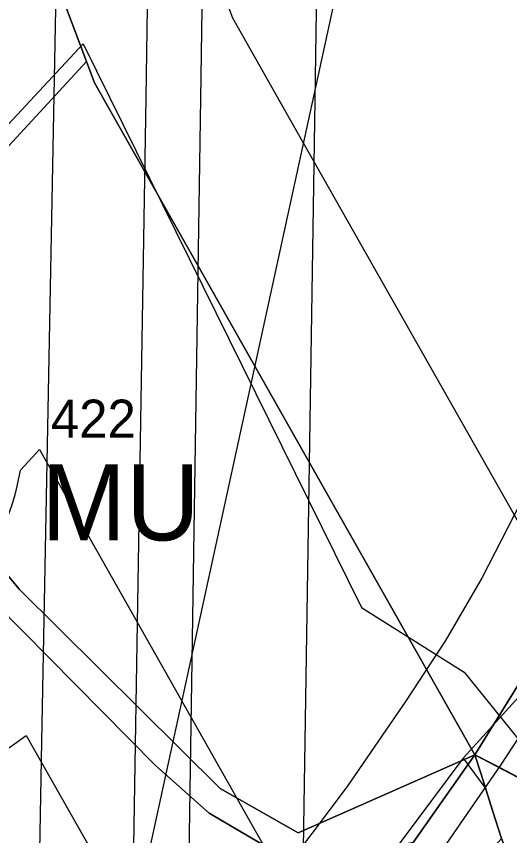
# Model space of a CAD drawing. Extents: x -690419 to -685080, y -987825 to -981190.
# Drawn here: x -685705.8 to -685641, y -985569.4 to -985461.9 of the extents above; entities that cross this region are included whole.
import ezdxf

# ---------------------------------------------------------------- set-up
doc = ezdxf.new("R2010")
doc.units = 0
for name, color, linetype in [('_Polohopis reambulance', 7, 'Continuous'), ('Archeologická naleziště (S)', 7, 'Continuous'), ('BPEJ (S) - hranice', 7, 'Continuous'), ('Docházková izochrona VLAK (S)', 7, 'Continuous'), ('Elektro VVN 110 nadzemní (S)', 7, 'Continuous'), ('Hranice řešeného území (S)', 7, 'Continuous'), ('Katastrální území (S) - hranice', 7, 'Continuous'), ('Lesy hospodářské', 7, 'Continuous'), ('OP elektro VN (S)', 7, 'Continuous'), ('OP lesa 30 m (S)', 7, 'Continuous'), ('OP lesa 50 m (S)', 7, 'Continuous'), ('OP silnic (S)', 7, 'Continuous'), ('Plochy dopravy silniční DS (S)', 7, 'Continuous'), ('Plochy lesní všeobecné LU (S)', 7, 'Continuous'), ('Plochy smíšené nezastavěného území všeobecné MU (S)', 7, 'Continuous'), ('Plochy veřejná prostranství všeobecná PU (S)', 7, 'Continuous'), ('Regulacni bloky_ID', 7, 'Continuous'), ('Regulační bloky STABILIZOVANÉ (S)', 7, 'Continuous'), ('Regulační kódy STABILIZOVANÉ (S)', 7, 'Continuous'), ('Silnice III třídy (S) - osa', 7, 'Continuous'), ('Spoje - komunikační vedení bez rozlišení provozovanál (S)', 7, 'Continuous'), ('USES LBK (S)', 7, 'Continuous'), ('USES_ŠRAFY (S)', 7, 'Continuous')]:
    doc.layers.add(name, color=color, linetype=linetype)

msp = doc.modelspace()

# ---------------------------------------------------------------- linework, layer by layer
at = {"layer": '_Polohopis reambulance'}
msp.add_lwpolyline([(-685731.34, -985505.52), (-685705.4, -985537.08), (-685679.04, -985563.25), (-685668.8, -985569.09), (-685645.59, -985558.83)], dxfattribs=at)
at = {"layer": 'Archeologická naleziště (S)'}
for points in [[(-685614.69, -985233.15), (-685694.25, -985598.5), (-685669.68, -985601.4), (-685661.83, -985602.33)], [(-685661.83, -985602.33), (-685662.62, -985597.7), (-685654.88, -985590.22), (-685654.21, -985589.58), (-685650.44, -985585.93), (-685642.99, -985578.71), (-685639.78, -985575.63), (-685641.01, -985572.58), (-685642.12, -985569.81), (-685643.27, -985566.17), (-685644.79, -985561.36), (-685645.59, -985558.83), (-685643.22, -985560.08), (-685639.72, -985561.92), (-685638.07, -985562.79), (-685635.5, -985564.14), (-685631.86, -985566.05), (-685631.69, -985566.14), (-685554.26, -985606.87)]]:
    msp.add_lwpolyline(points, dxfattribs=at)
at = {"layer": 'BPEJ (S) - hranice'}
msp.add_lwpolyline([(-685711.5, -985481), (-685697, -985465.5), (-685660.5, -985539.5), (-685647, -985548), (-685638.5, -985558.5), (-685636.97, -985562.92), (-685636.78, -985563.46), (-685638.07, -985562.79), (-685639.72, -985561.92), (-685643.22, -985560.08), (-685645.59, -985558.83), (-685644.79, -985561.36), (-685643.27, -985566.17), (-685642.12, -985569.81), (-685641.01, -985572.58), (-685639.78, -985575.63), (-685642.99, -985578.71), (-685650.44, -985585.93), (-685654.21, -985589.58), (-685654.88, -985590.22), (-685662.62, -985597.7), (-685659.32, -985617), (-685658.23, -985620.99), (-685653.59, -985648.73)], dxfattribs=at)
at = {"layer": 'Docházková izochrona VLAK (S)'}
msp.add_arc((-686398.38, -985456.12), 800, 77.86547, 344.11337, dxfattribs=at)
at = {"layer": 'Elektro VVN 110 nadzemní (S)'}
for points in [[(-685730.55, -985207.22), (-685697.31, -985268.9), (-685699.72, -985412.69), (-685702.47, -985557.08), (-685707, -985803.63), (-685707.35, -986049.23), (-685663.39, -986126.16)], [(-685669.04, -986143.33), (-685697.66, -986037.97), (-685694.95, -985866.86), (-685692.12, -985677), (-685688.75, -985472.55), (-685685.67, -985265.12), (-685692.02, -985252.61)], [(-685628.04, -986069.9), (-685690.8, -986035.66), (-685687.75, -985866.98), (-685684.72, -985677.12), (-685681.55, -985472.67), (-685678.46, -985263.46), (-685682.62, -985255.25)]]:
    msp.add_lwpolyline(points, dxfattribs=at)
at = {"layer": 'Hranice řešeného území (S)'}
msp.add_lwpolyline([(-685554.26, -985606.87), (-685631.69, -985566.14), (-685631.86, -985566.05), (-685635.5, -985564.14), (-685638.07, -985562.79), (-685639.72, -985561.92), (-685643.22, -985560.08), (-685645.59, -985558.83), (-685644.79, -985561.36), (-685643.27, -985566.17), (-685642.12, -985569.81), (-685641.01, -985572.58), (-685639.78, -985575.63), (-685642.99, -985578.71), (-685650.44, -985585.93), (-685654.21, -985589.58), (-685654.88, -985590.22), (-685662.62, -985597.7), (-685659.32, -985617), (-685658.23, -985620.99), (-685653.59, -985648.73)], dxfattribs=at)
at = {"layer": 'Katastrální území (S) - hranice'}
for points in [[(-686135.06, -985083.64), (-686106.23, -985098.69), (-686085.72, -985107.05), (-686057.69, -985118.81), (-686016.57, -985136.68), (-685989.93, -985157.4), (-685973.47, -985176.07), (-685954.98, -985198.48), (-685936.03, -985212.21), (-685908, -985237.21), (-685878.49, -985260.87), (-685817.11, -985312.74), (-685769.19, -985354.95), (-685711.12, -985429.26), (-685696.59, -985467.81), (-685695.53, -985470.62), (-685645.59, -985558.83), (-685643.22, -985560.08), (-685639.72, -985561.92), (-685638.07, -985562.79), (-685635.5, -985564.14), (-685631.86, -985566.05), (-685631.69, -985566.14), (-685554.26, -985606.87)], [(-685612.83, -985726.91), (-685612.26, -985705.26), (-685622.96, -985684.74), (-685626.78, -985677.41), (-685653.59, -985648.73), (-685658.23, -985620.99), (-685659.32, -985617), (-685662.62, -985597.7), (-685654.88, -985590.22), (-685654.21, -985589.58), (-685650.44, -985585.93), (-685642.99, -985578.71), (-685639.78, -985575.63), (-685641.01, -985572.58), (-685642.12, -985569.81), (-685643.27, -985566.17), (-685644.79, -985561.36), (-685645.59, -985558.83), (-685695.53, -985470.62), (-685696.59, -985467.81), (-685711.12, -985429.26), (-685769.19, -985354.95), (-685817.11, -985312.74)]]:
    msp.add_lwpolyline(points, dxfattribs=at)
at = {"layer": 'Lesy hospodářské'}
msp.add_lwpolyline([(-685636.91, -985451.48), (-685615.55, -985465.62), (-685599.55, -985481.6), (-685600.2, -985498.45), (-685600.33, -985501.95), (-685613.27, -985505.36), (-685621.3, -985514.48), (-685628.72, -985527.46), (-685627.45, -985529.58), (-685645.59, -985558.83), (-685695.53, -985470.62), (-685696.59, -985467.81), (-685731.34, -985505.52), (-685747.88, -985491.49), (-685751.44, -985488.46), (-685765.39, -985473.93), (-685784.48, -985452.76)], dxfattribs=at)
at = {"layer": 'OP elektro VN (S)'}
msp.add_lwpolyline([(-685668.42, -985593.55), (-685666.55, -985472.89), (-685663.46, -985263.57), (-685663.63, -985261.19), (-685664.17, -985258.87), (-685664.2, -985258.82)], dxfattribs=at)
at = {"layer": 'OP lesa 30 m (S)'}
msp.add_line((-685705.31, -985521.9), (-685705.23, -985521.46), dxfattribs=at)
msp.add_lwpolyline([(-685705.23, -985521.46), (-685702.75, -985518.76), (-685671.7, -985573.61)], dxfattribs=at)
msp.add_arc((-685734.84, -985516.6), 30, 223.3245, 349.8329, dxfattribs=at)
at = {"layer": 'OP lesa 50 m (S)'}
msp.add_lwpolyline([(-685708.01, -985558.79), (-685704.47, -985556.32), (-685689.1, -985583.46), (-685686.82, -985587.12), (-685684.22, -985590.57), (-685681.34, -985593.78), (-685678.2, -985596.74), (-685676.69, -985597.92), (-685676.12, -985600.94), (-685675.43, -985604.04), (-685674.54, -985607.1), (-685669.47, -985622.61), (-685668.69, -985624.84), (-685666.44, -985630.75), (-685660.55, -985649.16), (-685659.05, -985653.22), (-685657.2, -985657.14), (-685655.03, -985660.88), (-685652.54, -985664.42), (-685649.75, -985667.73), (-685640.91, -985677.34), (-685632.17, -985686.87), (-685629.46, -985689.6), (-685612.27, -985705.64)], dxfattribs=at)
at = {"layer": 'OP silnic (S)'}
msp.add_lwpolyline([(-685597.82, -985491.37), (-685606.21, -985493.22), (-685611.9, -985494.98), (-685617.24, -985498.07), (-685621.7, -985501.5), (-685626.69, -985506.19), (-685631.53, -985511.78), (-685635.77, -985518.6), (-685639.56, -985525.67), (-685644.64, -985535.57), (-685649.45, -985543.81), (-685654.7, -985551.82), (-685662.38, -985563.02), (-685676.27, -985581.52), (-685684.58, -985592.37), (-685690.82, -985599.29), (-685695.76, -985603.93), (-685701.51, -985608.13), (-685706.49, -985610.59)], dxfattribs=at)
at = {"layer": 'Plochy dopravy silniční DS (S)'}
for points in [[(-685597.12, -985510.05), (-685607.61, -985512.39), (-685607.57, -985513.66), (-685610.28, -985515.56), (-685613.16, -985517.8), (-685619.47, -985526.36), (-685622.46, -985538.74), (-685638.07, -985562.79), (-685639.72, -985561.92), (-685643.22, -985560.08), (-685645.59, -985558.83), (-685627.45, -985529.58), (-685628.72, -985527.46), (-685621.3, -985514.48), (-685613.27, -985505.36), (-685600.33, -985501.95), (-685585.7, -985499.62)], [(-685712.11, -985624.71), (-685700.8, -985620.68), (-685700.88, -985618.87), (-685695.21, -985616.07), (-685693.74, -985616.48), (-685688.58, -985613.04), (-685682.95, -985607.16), (-685658.52, -985577.22), (-685656.22, -985573.95), (-685653.7, -985570.37), (-685645.59, -985558.83), (-685644.79, -985561.36), (-685643.27, -985566.17), (-685642.12, -985569.81), (-685662.6, -985592.94), (-685677.91, -985612.71), (-685686.91, -985621.24), (-685699.23, -985629.15), (-685713.28, -985633.19)]]:
    msp.add_lwpolyline(points, dxfattribs=at)
at = {"layer": 'Plochy lesní všeobecné LU (S)'}
msp.add_lwpolyline([(-685636.91, -985451.48), (-685615.55, -985465.62), (-685599.55, -985481.6), (-685600.2, -985498.45), (-685600.33, -985501.95), (-685613.27, -985505.36), (-685621.3, -985514.48), (-685628.72, -985527.46), (-685627.45, -985529.58), (-685645.59, -985558.83), (-685695.53, -985470.62), (-685696.59, -985467.81), (-685731.34, -985505.52), (-685751.44, -985488.46), (-685765.39, -985473.93), (-685784.48, -985452.76)], dxfattribs=at)
at = {"layer": 'Plochy smíšené nezastavěného území všeobecné MU (S)'}
msp.add_lwpolyline([(-685679.04, -985563.25), (-685705.4, -985537.08), (-685731.34, -985505.52), (-685696.59, -985467.81), (-685695.53, -985470.62), (-685645.59, -985558.83), (-685668.8, -985569.09)], close=True, dxfattribs=at)
msp.add_lwpolyline([(-685708.52, -985539.01), (-685687.52, -985560.24), (-685680.48, -985566.51), (-685668.69, -985573.41), (-685659.43, -985571.53), (-685653.7, -985570.37), (-685656.22, -985573.95), (-685658.52, -985577.22), (-685677.8, -985600.84), (-685680.63, -985598.48), (-685720.8, -985564.44)], dxfattribs=at)
at = {"layer": 'Plochy veřejná prostranství všeobecná PU (S)'}
msp.add_lwpolyline([(-685784.48, -985452.76), (-685765.39, -985473.93), (-685751.44, -985488.46), (-685731.34, -985505.52), (-685705.4, -985537.08), (-685679.04, -985563.25), (-685668.8, -985569.09), (-685645.59, -985558.83), (-685653.7, -985570.37), (-685659.43, -985571.53), (-685668.69, -985573.41), (-685680.48, -985566.51), (-685687.52, -985560.24), (-685708.52, -985539.01), (-685733.33, -985508.18), (-685753.53, -985490.99), (-685767.66, -985475.86), (-685786.68, -985455.35)], dxfattribs=at)
at = {"layer": 'Regulační bloky STABILIZOVANÉ (S)'}
for points in [[(-685636.91, -985451.48), (-685615.55, -985465.62), (-685599.55, -985481.6), (-685600.2, -985498.45), (-685600.33, -985501.95), (-685613.27, -985505.36), (-685621.3, -985514.48), (-685628.72, -985527.46), (-685627.45, -985529.58), (-685645.59, -985558.83), (-685695.53, -985470.62), (-685696.59, -985467.81), (-685731.34, -985505.52), (-685751.44, -985488.46), (-685765.39, -985473.93), (-685784.48, -985452.76)], [(-685784.48, -985452.76), (-685765.39, -985473.93), (-685751.44, -985488.46), (-685731.34, -985505.52), (-685705.4, -985537.08), (-685679.04, -985563.25), (-685668.8, -985569.09), (-685645.59, -985558.83), (-685653.7, -985570.37), (-685659.43, -985571.53), (-685668.69, -985573.41), (-685680.48, -985566.51), (-685687.52, -985560.24), (-685708.52, -985539.01), (-685733.33, -985508.18), (-685753.53, -985490.99), (-685767.66, -985475.86), (-685786.68, -985455.35)], [(-685597.12, -985510.05), (-685607.61, -985512.39), (-685607.57, -985513.66), (-685610.28, -985515.56), (-685613.16, -985517.8), (-685619.47, -985526.36), (-685622.46, -985538.74), (-685638.07, -985562.79), (-685639.72, -985561.92), (-685643.22, -985560.08), (-685645.59, -985558.83), (-685627.45, -985529.58), (-685628.72, -985527.46), (-685621.3, -985514.48), (-685613.27, -985505.36), (-685600.33, -985501.95), (-685585.7, -985499.62)], [(-685708.52, -985539.01), (-685687.52, -985560.24), (-685680.48, -985566.51), (-685668.69, -985573.41), (-685659.43, -985571.53), (-685653.7, -985570.37), (-685656.22, -985573.95), (-685658.52, -985577.22), (-685677.8, -985600.84), (-685680.63, -985598.48), (-685720.8, -985564.44)], [(-685712.11, -985624.71), (-685700.8, -985620.68), (-685700.88, -985618.87), (-685695.21, -985616.07), (-685693.74, -985616.48), (-685688.58, -985613.04), (-685682.95, -985607.16), (-685658.52, -985577.22), (-685656.22, -985573.95), (-685653.7, -985570.37), (-685645.59, -985558.83), (-685644.79, -985561.36), (-685643.27, -985566.17), (-685642.12, -985569.81), (-685662.6, -985592.94), (-685677.91, -985612.71), (-685686.91, -985621.24), (-685699.23, -985629.15), (-685713.28, -985633.19)]]:
    msp.add_lwpolyline(points, dxfattribs=at)
msp.add_lwpolyline([(-685679.04, -985563.25), (-685705.4, -985537.08), (-685731.34, -985505.52), (-685696.59, -985467.81), (-685695.53, -985470.62), (-685645.59, -985558.83), (-685668.8, -985569.09)], close=True, dxfattribs=at)
at = {"layer": 'Silnice III třídy (S) - osa'}
msp.add_lwpolyline([(-685594.66, -985506.03), (-685602.38, -985507.74), (-685605.85, -985508.81), (-685608.87, -985510.56), (-685611.97, -985512.94), (-685615.85, -985516.59), (-685619.42, -985520.71), (-685622.78, -985526.11), (-685626.28, -985532.64), (-685631.48, -985542.78), (-685636.69, -985551.71), (-685642.25, -985560.18), (-685650.19, -985571.77), (-685659.01, -985583.52), (-685664.32, -985590.58), (-685673.04, -985601.97), (-685680.09, -985609.79), (-685686.16, -985615.5), (-685693.71, -985621.01), (-685700.71, -985624.47), (-685711.16, -985628.05)], dxfattribs=at)
at = {"layer": 'Spoje - komunikační vedení bez rozlišení provozovanál (S)'}
for points in [[(-685647.14, -985559.27), (-685618.85, -985528.09)], [(-685760.77, -985634.24), (-685713.89, -985626.75), (-685701.06, -985622.06), (-685687.6, -985613.6), (-685647.14, -985559.31)], [(-685647.14, -985559.27), (-685644.17, -985563.32)]]:
    msp.add_lwpolyline(points, dxfattribs=at)
at = {"layer": 'USES LBK (S)'}
msp.add_lwpolyline([(-685936.03, -985212.21), (-685908, -985237.21), (-685878.49, -985260.87), (-685817.11, -985312.74), (-685769.19, -985354.95), (-685711.12, -985429.26), (-685696.59, -985467.81), (-685695.53, -985470.62), (-685674.21, -985508.28), (-685674.21, -985508.28), (-685645.59, -985558.83), (-685638.07, -985562.79), (-685635.5, -985564.14), (-685631.86, -985566.05), (-685606.85, -985550.01), (-685632.5, -985541.35), (-685670.54, -985474.17), (-685677.36, -985462.11), (-685693.48, -985419.35), (-685754.58, -985341.17), (-685804.04, -985297.6), (-685865.78, -985245.43), (-685895.08, -985221.93), (-685923.47, -985196.61)], dxfattribs=at)
at = {"layer": 'USES_ŠRAFY (S)'}
msp.add_lwpolyline([(-685936.03, -985212.21), (-685908, -985237.21), (-685878.49, -985260.87), (-685817.11, -985312.74), (-685769.19, -985354.95), (-685711.12, -985429.26), (-685696.59, -985467.81), (-685695.53, -985470.62), (-685674.21, -985508.28), (-685674.21, -985508.28), (-685645.59, -985558.83), (-685638.07, -985562.79), (-685635.5, -985564.14), (-685631.86, -985566.05), (-685606.85, -985550.01), (-685632.5, -985541.35), (-685670.54, -985474.17), (-685677.36, -985462.11), (-685693.48, -985419.35), (-685754.58, -985341.17), (-685804.04, -985297.6), (-685865.78, -985245.43), (-685895.08, -985221.93), (-685923.47, -985196.61)], dxfattribs=at)

# ---------------------------------------------------------------- texts
at = {"layer": 'Regulacni bloky_ID'}
msp.add_text('422', height=5, dxfattribs=at).set_placement((-685701.25, -985517.2))
at = {"layer": 'Regulační kódy STABILIZOVANÉ (S)'}
msp.add_text('MU', height=10, dxfattribs=at).set_placement((-685702.5, -985530.68))

doc.saveas('drawing.dxf')
